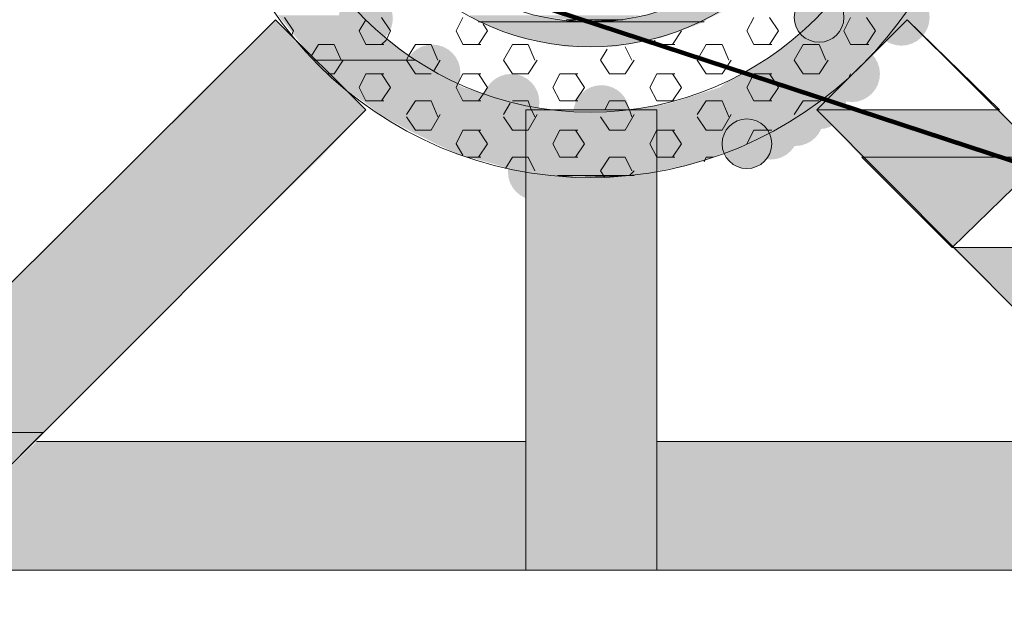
# Model space of a CAD drawing. Extents: x 3940905 to 4145695, y 925352 to 1109797.
# Tile 761 of 1056: x 4037888 to 4038110, y 1099757 to 1099890. Entities that reach past the tile are written whole.
import ezdxf

# ---------------------------------------------------------------- set-up
doc = ezdxf.new("R2010")
doc.units = 0
doc.header["$LTSCALE"] = 750
doc.header["$MEASUREMENT"] = 0
doc.linetypes.add('DASHED', pattern=[0.75, 0.5, -0.25])
doc.layers.add('CKD Equipments', color=252, linetype='CONTINUOUS', lineweight=0)
doc.layers.add('CKD-Hood', color=1, linetype='CONTINUOUS')

msp = doc.modelspace()

# ---------------------------------------------------------------- hatches: boundary and pattern name
at = {"layer": 'CKD Equipments', "true_color": 0x808080}
h = msp.add_hatch(color=8, dxfattribs=at)
h.paths.add_polyline_path([(4038085.4, 1099888.1), (4038073.69, 1099896.75), (4038091.5, 1099896.75)])
h.paths.add_polyline_path([(4038066.06, 1099888.1), (4038085.4, 1099888.1), (4038073.69, 1099896.75)])
h = msp.add_hatch(color=8, dxfattribs=at)
edge = h.paths.add_edge_path(flags=16)
edge.add_arc((4038087.18, 1099890.64), 6.36, 0, 360)
h = msp.add_hatch(color=8, dxfattribs=at)
edge = h.paths.add_edge_path(flags=16)
edge.add_arc((4037966.33, 1099890.39), 6.11, 0, 360)
h = msp.add_hatch(color=8, dxfattribs=at)
edge = h.paths.add_edge_path(flags=16)
edge.add_arc((4038068.6, 1099890.64), 5.6, 0, 360)
h = msp.add_hatch(color=8, dxfattribs=at)
h.paths.add_polyline_path([(4038043.16, 1099890.13), (4038034.01, 1099892.17), (4038047.23, 1099892.17)])
h.paths.add_polyline_path([(4038024.34, 1099890.13), (4038043.16, 1099890.13), (4038034.01, 1099892.17)])
at = {"layer": 'CKD Equipments', "true_color": 0xff0000}
h = msp.add_hatch(color=1, dxfattribs=at)
h.paths.add_polyline_path([(4037966.33, 1099869.78), (4037925.12, 1099869.78), (4037945.98, 1099890.13)])
h.paths.add_polyline_path([(4037914.94, 1099859.09), (4037966.33, 1099869.78), (4037925.12, 1099869.78)])
h.paths.add_polyline_path([(4037956.16, 1099859.09), (4037914.94, 1099859.09), (4037966.33, 1099869.78)])
at = {"layer": 'CKD Equipments', "true_color": 0x808080}
h = msp.add_hatch(color=8, dxfattribs=at)
h.paths.add_polyline_path([(4037968.37, 1099888.1), (4037946.49, 1099891.15), (4037965.32, 1099891.15)])
h.paths.add_polyline_path([(4037949.03, 1099888.1), (4037968.37, 1099888.1), (4037946.49, 1099891.15)])
h = msp.add_hatch(color=8, dxfattribs=at)
h.paths.add_polyline_path([(4038013.65, 1099889.62), (4037989.74, 1099891.15), (4038005, 1099891.15)])
h.paths.add_polyline_path([(4037991.77, 1099889.62), (4038013.65, 1099889.62), (4037989.74, 1099891.15)])
h = msp.add_hatch(color=8, dxfattribs=at)
h.paths.add_polyline_path([(4038024.34, 1099890.13), (4038005, 1099891.15), (4038028.41, 1099891.15)])
h.paths.add_polyline_path([(4038011.62, 1099890.13), (4038024.34, 1099890.13), (4038005, 1099891.15)])
h = msp.add_hatch(color=8, dxfattribs=at)
h.paths.add_polyline_path([(4038042.66, 1099889.62), (4038024.34, 1099890.13), (4038043.16, 1099890.13)])
h.paths.add_polyline_path([(4038017.21, 1099889.62), (4038042.66, 1099889.62), (4038024.34, 1099890.13)])
h = msp.add_hatch(color=8, dxfattribs=at)
h.paths.add_polyline_path([(4037977.53, 1099880.97), (4037949.03, 1099888.1), (4037968.37, 1099888.1)])
h.paths.add_polyline_path([(4037954.63, 1099880.97), (4037977.53, 1099880.97), (4037949.03, 1099888.1)])
h = msp.add_hatch(color=8, dxfattribs=at)
h.paths.add_polyline_path([(4038032.99, 1099886.06), (4037991.77, 1099889.62), (4038042.66, 1099889.62)])
h.paths.add_polyline_path([(4038001.44, 1099886.06), (4038032.99, 1099886.06), (4037991.77, 1099889.62)])
h = msp.add_hatch(color=8, dxfattribs=at)
h.paths.add_polyline_path([(4038083.87, 1099886.06), (4038066.06, 1099888.1), (4038085.4, 1099888.1)])
h.paths.add_polyline_path([(4038063.01, 1099886.06), (4038083.87, 1099886.06), (4038066.06, 1099888.1)])
h = msp.add_hatch(color=8, dxfattribs=at)
h.paths.add_polyline_path([(4038022.3, 1099884.03), (4038001.44, 1099886.06), (4038032.99, 1099886.06)])
h.paths.add_polyline_path([(4038011.62, 1099884.03), (4038022.3, 1099884.03), (4038001.44, 1099886.06)])
h = msp.add_hatch(color=8, dxfattribs=at)
h.paths.add_polyline_path([(4038078.78, 1099880.97), (4038063.01, 1099886.06), (4038083.87, 1099886.06)])
h.paths.add_polyline_path([(4038056.39, 1099880.97), (4038078.78, 1099880.97), (4038063.01, 1099886.06)])
h = msp.add_hatch(color=8, dxfattribs=at)
edge = h.paths.add_edge_path(flags=16)
edge.add_arc((4037981.34, 1099878.17), 6.35, 0, 360)
h = msp.add_hatch(color=8, dxfattribs=at)
edge = h.paths.add_edge_path(flags=16)
edge.add_arc((4038075.98, 1099877.92), 6.36, 0, 360)
h = msp.add_hatch(color=8, dxfattribs=at)
h.paths.add_polyline_path([(4037988.21, 1099874.87), (4037955.14, 1099880.97), (4037977.53, 1099880.97)])
h.paths.add_polyline_path([(4037961.25, 1099874.87), (4037988.21, 1099874.87), (4037955.14, 1099880.97)])
h = msp.add_hatch(color=8, dxfattribs=at)
h.paths.add_polyline_path([(4038074.71, 1099876.39), (4038056.39, 1099880.97), (4038078.78, 1099880.97)])
h.paths.add_polyline_path([(4038048.25, 1099876.39), (4038074.71, 1099876.39), (4038056.39, 1099880.97)])
h = msp.add_hatch(color=8, dxfattribs=at)
edge = h.paths.add_edge_path(flags=16)
edge.add_arc((4037999.15, 1099871.56), 6.35, 0, 360)
h = msp.add_hatch(color=8, dxfattribs=at)
edge = h.paths.add_edge_path(flags=16)
edge.add_arc((4038068.6, 1099871.56), 6.11, 0, 360)
h = msp.add_hatch(color=8, dxfattribs=at)
h.paths.add_polyline_path([(4037996.86, 1099872.32), (4037961.25, 1099874.87), (4037988.21, 1099874.87)])
h.paths.add_polyline_path([(4037964.81, 1099872.32), (4037996.86, 1099872.32), (4037961.25, 1099874.87)])
h = msp.add_hatch(color=8, dxfattribs=at)
edge = h.paths.add_edge_path(flags=16)
edge.add_arc((4038019.5, 1099869.02), 6.35, 0, 360)
h = msp.add_hatch(color=8, dxfattribs=at)
h.paths.add_polyline_path([(4038068.1, 1099871.3), (4038046.22, 1099874.87), (4038073.18, 1099874.87)])
h.paths.add_polyline_path([(4038035.02, 1099871.3), (4038068.1, 1099871.3), (4038046.22, 1099874.87)])
h = msp.add_hatch(color=8, dxfattribs=at)
h.paths.add_polyline_path([(4038073.18, 1099874.87), (4038048.25, 1099876.39), (4038074.71, 1099876.39)])
h.paths.add_polyline_path([(4038046.22, 1099874.87), (4038073.18, 1099874.87), (4038048.25, 1099876.39)])
h = msp.add_hatch(color=8, dxfattribs=at)
edge = h.paths.add_edge_path(flags=16)
edge.add_arc((4038063.26, 1099868), 6.35, 0, 360)
h = msp.add_hatch(color=8, dxfattribs=at)
h.paths.add_polyline_path([(4037999.41, 1099871.3), (4037964.81, 1099872.32), (4037996.86, 1099872.32)])
h.paths.add_polyline_path([(4037966.33, 1099871.3), (4037999.41, 1099871.3), (4037964.81, 1099872.32)])
h = msp.add_hatch(color=8, dxfattribs=at)
h.paths.add_polyline_path([(4038011.11, 1099869.27), (4037966.33, 1099871.3), (4037999.41, 1099871.3)])
h.paths.add_polyline_path([(4037968.88, 1099869.27), (4038011.11, 1099869.27), (4037966.33, 1099871.3)])
h = msp.add_hatch(color=8, dxfattribs=at)
h.paths.add_polyline_path([(4038065.55, 1099869.27), (4038035.02, 1099871.3), (4038068.1, 1099871.3)])
h.paths.add_polyline_path([(4038023.32, 1099869.27), (4038065.55, 1099869.27), (4038035.02, 1099871.3)])
h = msp.add_hatch(color=8, dxfattribs=at)
edge = h.paths.add_edge_path(flags=16)
edge.add_arc((4038057.67, 1099864.94), 6.35, 0, 360)
h = msp.add_hatch(color=8, dxfattribs=at)
h.paths.add_polyline_path([(4038064.03, 1099868.25), (4037968.88, 1099869.27), (4038065.55, 1099869.27)])
h.paths.add_polyline_path([(4037970.4, 1099868.25), (4038064.03, 1099868.25), (4037968.88, 1099869.27)])
h = msp.add_hatch(color=8, dxfattribs=at)
h.paths.add_polyline_path([(4038057.92, 1099865.2), (4037970.4, 1099868.25), (4038064.03, 1099868.25)])
h.paths.add_polyline_path([(4037976, 1099865.2), (4038057.92, 1099865.2), (4037970.4, 1099868.25)])
at = {"layer": 'CKD Equipments', "true_color": 0xff0000}
h = msp.add_hatch(color=1, dxfattribs=at)
h.paths.add_polyline_path([(4038002.46, 1099817.88), (4038031.97, 1099869.78), (4038002.46, 1099869.78)])
h.paths.add_polyline_path([(4038031.97, 1099817.88), (4038002.46, 1099817.88), (4038031.97, 1099869.78)])
at = {"layer": 'CKD Equipments', "true_color": 0x808080}
h = msp.add_hatch(color=8, dxfattribs=at)
edge = h.paths.add_edge_path(flags=16)
edge.add_arc((4038052.32, 1099862.15), 5.6, 0, 360)
at = {"layer": 'CKD Equipments', "true_color": 0xff0000}
h = msp.add_hatch(color=1, dxfattribs=at)
h.paths.add_polyline_path([(4038078.27, 1099859.09), (4038109.31, 1099869.78), (4038068.1, 1099869.78)])
h.paths.add_polyline_path([(4038119.49, 1099859.09), (4038078.27, 1099859.09), (4038109.31, 1099869.78)])
at = {"layer": 'CKD Equipments', "true_color": 0x808080}
h = msp.add_hatch(color=8, dxfattribs=at)
h.paths.add_polyline_path([(4038052.32, 1099862.15), (4037976, 1099865.2), (4038057.92, 1099865.2)])
h.paths.add_polyline_path([(4037982.11, 1099862.15), (4038052.32, 1099862.15), (4037976, 1099865.2)])
h = msp.add_hatch(color=8, dxfattribs=at)
h.paths.add_polyline_path([(4038045.71, 1099859.6), (4037982.11, 1099862.15), (4038052.32, 1099862.15)])
h.paths.add_polyline_path([(4037987.7, 1099859.6), (4038045.71, 1099859.6), (4037982.11, 1099862.15)])
h = msp.add_hatch(color=8, dxfattribs=at)
edge = h.paths.add_edge_path(flags=16)
edge.add_arc((4038004.75, 1099855.79), 6.35, 0, 360)
h = msp.add_hatch(color=8, dxfattribs=at)
h.paths.add_polyline_path([(4037935.3, 1099838.74), (4037894.08, 1099838.74), (4037914.94, 1099859.09)])
h.paths.add_polyline_path([(4037852.36, 1099797.02), (4037935.3, 1099838.74), (4037894.08, 1099838.74)])
h.paths.add_polyline_path([(4037893.57, 1099797.02), (4037852.36, 1099797.02), (4037935.3, 1099838.74)])
at = {"layer": 'CKD Equipments', "true_color": 0xff0000}
h = msp.add_hatch(color=1, dxfattribs=at)
h.paths.add_polyline_path([(4037935.3, 1099838.74), (4037956.16, 1099859.09), (4037914.94, 1099859.09)])
h.paths.add_polyline_path([(4037956.16, 1099859.09), (4037935.3, 1099838.74)], flags=16)
at = {"layer": 'CKD Equipments', "true_color": 0x808080}
h = msp.add_hatch(color=8, dxfattribs=at)
h.paths.add_polyline_path([(4038040.11, 1099857.57), (4037987.7, 1099859.6), (4038045.71, 1099859.6)])
h.paths.add_polyline_path([(4037995.34, 1099857.57), (4038040.11, 1099857.57), (4037987.7, 1099859.6)])
h = msp.add_hatch(color=8, dxfattribs=at)
h.paths.add_polyline_path([(4038032.48, 1099856.04), (4037995.34, 1099857.57), (4038040.11, 1099857.57)])
h.paths.add_polyline_path([(4038000.42, 1099856.04), (4038032.48, 1099856.04), (4037995.34, 1099857.57)])
h = msp.add_hatch(color=8, dxfattribs=at)
h.paths.add_polyline_path([(4038026.88, 1099855.02), (4038000.42, 1099856.04), (4038032.48, 1099856.04)])
h.paths.add_polyline_path([(4038009.58, 1099855.02), (4038026.88, 1099855.02), (4038000.42, 1099856.04)])
h = msp.add_hatch(color=8, dxfattribs=at)
h.paths.add_polyline_path([(4038140.86, 1099797.02), (4038140.35, 1099838.74), (4038098.62, 1099838.74)])
h.paths.add_polyline_path([(4038182.07, 1099797.02), (4038140.86, 1099797.02), (4038140.35, 1099838.74)])
h = msp.add_hatch(color=8, dxfattribs=at)
h.paths.add_polyline_path([(4038002.46, 1099765.98), (4038031.97, 1099817.88), (4038002.46, 1099817.88)])
h.paths.add_polyline_path([(4038031.97, 1099765.98), (4038002.46, 1099765.98), (4038031.97, 1099817.88)])
at = {"layer": 'CKD Equipments', "true_color": 0xffffff}
h = msp.add_hatch(color=7, dxfattribs=at)
h.paths.add_polyline_path([(4037872.71, 1099776.16), (4038002.46, 1099794.98), (4037892.05, 1099794.98)])
h.paths.add_polyline_path([(4038002.46, 1099776.16), (4037872.71, 1099776.16), (4038002.46, 1099794.98)])
h = msp.add_hatch(color=7, dxfattribs=at)
h.paths.add_polyline_path([(4038031.97, 1099776.16), (4038142.38, 1099794.98), (4038031.97, 1099794.98)])
h.paths.add_polyline_path([(4038161.21, 1099776.16), (4038031.97, 1099776.16), (4038142.38, 1099794.98)])
h = msp.add_hatch(color=7, dxfattribs=at)
h.paths.add_polyline_path([(4037842.18, 1099765.98), (4038002.46, 1099776.16), (4037842.18, 1099776.16)])
h.paths.add_polyline_path([(4038002.46, 1099765.98), (4037842.18, 1099765.98), (4038002.46, 1099776.16)])
h = msp.add_hatch(color=7, dxfattribs=at)
h.paths.add_polyline_path([(4038031.97, 1099765.98), (4038192.25, 1099776.16), (4038031.97, 1099776.16)])
h.paths.add_polyline_path([(4038192.25, 1099765.98), (4038031.97, 1099765.98), (4038192.25, 1099776.16)])

# ---------------------------------------------------------------- linework, layer by layer
at = {"layer": 'CKD Equipments', "color": 8, "true_color": 0x808080}
for p, q in [((4037945.98, 1099890.13, -7.61), (4037852.36, 1099797.02, -7.61)), ((4037966.33, 1099869.78, -7.61), (4037945.98, 1099890.13, -7.61)), ((4037948.02, 1099890.64, -7.61), (4037950.05, 1099887.59, -7.61)), ((4037966.33, 1099890.13, -7.61), (4037964.81, 1099887.59, -7.61)), ((4037969.9, 1099890.64, -7.61), (4037971.93, 1099887.59, -7.61)), ((4037988.21, 1099890.64, -7.61), (4037986.69, 1099887.59, -7.61)), ((4038014.67, 1099889.62, -7.61), (4038011.62, 1099890.13, -7.61)), ((4038011.62, 1099890.13, -7.61), (4038024.34, 1099890.13, -7.61)), ((4038024.34, 1099890.13, -7.61), (4038014.67, 1099889.62, -7.61)), ((4038053.85, 1099890.64, -7.61), (4038052.32, 1099887.59, -7.61)), ((4038057.41, 1099890.64, -7.61), (4038059.45, 1099887.59, -7.61)), ((4038068.1, 1099869.78, -7.61), (4038088.45, 1099890.13, -7.61)), ((4038075.73, 1099890.64, -7.61), (4038074.2, 1099887.59, -7.61)), ((4038079.29, 1099890.64, -7.61), (4038081.33, 1099887.59, -7.61)), ((4038088.45, 1099890.13, -7.61), (4038182.07, 1099797.02, -7.61)), ((4037991.77, 1099889.62, -7.61), (4038014.67, 1099889.62, -7.61)), ((4038014.67, 1099889.62, -7.61), (4037991.77, 1099889.62, -7.61)), ((4037991.77, 1099889.62, -7.61), (4037991.77, 1099889.62, -7.61)), ((4038014.67, 1099889.62, -7.61), (4037991.77, 1099889.62, -7.61)), ((4037991.77, 1099889.62, -7.61), (4038013.65, 1099889.62, -7.61)), ((4037992.79, 1099889.11, -7.61), (4037993.81, 1099887.59, -7.61)), ((4038013.65, 1099889.62, -7.61), (4038014.67, 1099889.62, -7.61)), ((4038014.67, 1099889.62, -7.61), (4038014.67, 1099889.62, -7.61)), ((4038042.66, 1099889.62, -7.61), (4038014.67, 1099889.62, -7.61)), ((4038014.67, 1099889.62, -7.61), (4038017.21, 1099889.62, -7.61)), ((4038017.21, 1099889.62, -7.61), (4038017.21, 1099889.62, -7.61)), ((4038017.21, 1099889.62, -7.61), (4038042.66, 1099889.62, -7.61)), ((4038042.66, 1099889.62, -7.61), (4038017.21, 1099889.62, -7.61)), ((4038017.21, 1099889.62, -7.61), (4038042.66, 1099889.62, -7.61)), ((4038017.21, 1099889.62, -7.61), (4038017.21, 1099889.62, -7.61)), ((4037950.05, 1099887.59, -7.61), (4037949.54, 1099886.57, -7.61)), ((4037964.81, 1099887.59, -7.61), (4037966.33, 1099884.53, -7.61)), ((4037970.91, 1099885.55, -7.61), (4037969.9, 1099884.53, -7.61)), ((4037971.93, 1099887.59, -7.61), (4037970.91, 1099885.55, -7.61)), ((4037986.69, 1099887.59, -7.61), (4037988.21, 1099884.53, -7.61)), ((4037993.81, 1099887.59, -7.61), (4037991.77, 1099884.53, -7.61)), ((4038031.46, 1099885.55, -7.61), (4038031.97, 1099884.53, -7.61)), ((4038037.57, 1099887.59, -7.61), (4038035.53, 1099884.53, -7.61)), ((4038052.32, 1099887.59, -7.61), (4038053.85, 1099884.53, -7.61)), ((4038059.45, 1099887.59, -7.61), (4038057.41, 1099884.53, -7.61)), ((4038074.2, 1099887.59, -7.61), (4038075.73, 1099884.53, -7.61)), ((4038081.33, 1099887.59, -7.61), (4038079.29, 1099884.53, -7.61)), ((4037955.65, 1099884.53, -7.61), (4037954.12, 1099881.99, -7.61)), ((4037959.21, 1099884.53, -7.61), (4037955.65, 1099884.53, -7.61)), ((4037959.21, 1099884.53, -7.61), (4037960.74, 1099880.97, -7.61)), ((4037970.4, 1099884.53, -7.61), (4037966.33, 1099884.53, -7.61)), ((4037977.53, 1099884.53, -7.61), (4037976, 1099881.99, -7.61)), ((4037981.09, 1099884.53, -7.61), (4037977.53, 1099884.53, -7.61)), ((4037981.09, 1099884.53, -7.61), (4037982.62, 1099880.97, -7.61)), ((4037992.28, 1099884.53, -7.61), (4037988.21, 1099884.53, -7.61)), ((4037999.41, 1099884.53, -7.61), (4037997.37, 1099880.97, -7.61)), ((4038002.97, 1099884.53, -7.61), (4037999.41, 1099884.53, -7.61)), ((4038002.97, 1099884.53, -7.61), (4038004.49, 1099880.97, -7.61)), ((4038020.78, 1099883.52, -7.61), (4038019.25, 1099880.97, -7.61)), ((4038024.85, 1099884.03, -7.61), (4038026.37, 1099880.97, -7.61)), ((4038036.04, 1099884.53, -7.61), (4038031.97, 1099884.53, -7.61)), ((4038043.16, 1099884.53, -7.61), (4038041.13, 1099880.97, -7.61)), ((4038046.73, 1099884.53, -7.61), (4038043.16, 1099884.53, -7.61)), ((4038046.73, 1099884.53, -7.61), (4038048.25, 1099880.97, -7.61)), ((4038057.92, 1099884.53, -7.61), (4038053.85, 1099884.53, -7.61)), ((4038065.04, 1099884.53, -7.61), (4038063.01, 1099880.97, -7.61)), ((4038068.6, 1099884.53, -7.61), (4038065.04, 1099884.53, -7.61)), ((4038068.6, 1099884.53, -7.61), (4038070.13, 1099880.97, -7.61)), ((4038079.8, 1099884.53, -7.61), (4038075.73, 1099884.53, -7.61)), ((4037976, 1099881.99, -7.61), (4037975.49, 1099880.97, -7.61)), ((4037954.63, 1099880.97, -7.61), (4037954.63, 1099880.97, -7.61)), ((4037954.63, 1099880.97, -7.61), (4037977.53, 1099880.97, -7.61)), ((4037977.53, 1099880.97, -7.61), (4037954.63, 1099880.97, -7.61)), ((4037954.63, 1099880.97, -7.61), (4037977.53, 1099880.97, -7.61)), ((4037955.14, 1099880.97, -7.61), (4037954.63, 1099880.97, -7.61)), ((4037954.63, 1099880.97, -7.61), (4037954.63, 1099880.97, -7.61)), ((4037977.53, 1099880.97, -7.61), (4037955.14, 1099880.97, -7.61)), ((4037961.25, 1099880.97, -7.61), (4037959.21, 1099877.92, -7.61)), ((4037975.49, 1099880.97, -7.61), (4037977.53, 1099877.92, -7.61)), ((4037983.12, 1099880.97, -7.61), (4037981.6, 1099878.43, -7.61)), ((4037997.37, 1099880.97, -7.61), (4037999.41, 1099877.92, -7.61)), ((4038005, 1099880.97, -7.61), (4038002.97, 1099877.92, -7.61)), ((4038019.25, 1099880.97, -7.61), (4038021.29, 1099877.92, -7.61)), ((4038026.88, 1099880.97, -7.61), (4038024.85, 1099877.92, -7.61)), ((4038041.13, 1099880.97, -7.61), (4038043.16, 1099877.92, -7.61)), ((4038048.76, 1099880.97, -7.61), (4038046.73, 1099877.92, -7.61)), ((4038063.01, 1099880.97, -7.61), (4038065.04, 1099877.92, -7.61)), ((4038070.64, 1099880.97, -7.61), (4038068.6, 1099877.92, -7.61)), ((4037959.21, 1099877.92, -7.61), (4037957.68, 1099877.92, -7.61)), ((4037966.33, 1099877.92, -7.61), (4037964.81, 1099874.87, -7.61)), ((4037970.4, 1099877.92, -7.61), (4037966.33, 1099877.92, -7.61)), ((4037969.9, 1099877.92, -7.61), (4037971.93, 1099874.87, -7.61)), ((4037981.09, 1099877.92, -7.61), (4037977.53, 1099877.92, -7.61)), ((4037988.21, 1099877.92, -7.61), (4037987.19, 1099875.88, -7.61)), ((4037992.28, 1099877.92, -7.61), (4037988.21, 1099877.92, -7.61)), ((4037991.77, 1099877.92, -7.61), (4037993.81, 1099874.87, -7.61)), ((4038002.97, 1099877.92, -7.61), (4037999.41, 1099877.92, -7.61)), ((4038010.09, 1099877.92, -7.61), (4038008.56, 1099874.87, -7.61)), ((4038014.16, 1099877.92, -7.61), (4038010.09, 1099877.92, -7.61)), ((4038013.65, 1099877.92, -7.61), (4038015.69, 1099874.87, -7.61)), ((4038024.85, 1099877.92, -7.61), (4038021.29, 1099877.92, -7.61)), ((4038031.97, 1099877.92, -7.61), (4038030.44, 1099874.87, -7.61)), ((4038036.04, 1099877.92, -7.61), (4038031.97, 1099877.92, -7.61)), ((4038035.53, 1099877.92, -7.61), (4038037.57, 1099874.87, -7.61)), ((4038046.73, 1099877.92, -7.61), (4038043.16, 1099877.92, -7.61)), ((4038053.85, 1099877.92, -7.61), (4038052.32, 1099874.87, -7.61)), ((4038057.92, 1099877.92, -7.61), (4038053.85, 1099877.92, -7.61)), ((4038057.41, 1099877.92, -7.61), (4038059.45, 1099874.87, -7.61)), ((4038068.6, 1099877.92, -7.61), (4038065.04, 1099877.92, -7.61)), ((4038075.73, 1099877.92, -7.61), (4038075.22, 1099876.9, -7.61)), ((4037964.81, 1099874.87, -7.61), (4037966.33, 1099871.81, -7.61)), ((4037971.93, 1099874.87, -7.61), (4037969.9, 1099871.81, -7.61)), ((4037987.19, 1099875.88, -7.61), (4037986.69, 1099874.87, -7.61)), ((4037986.69, 1099874.87, -7.61), (4037988.21, 1099871.81, -7.61)), ((4037993.81, 1099874.87, -7.61), (4037992.79, 1099873.34, -7.61)), ((4038008.56, 1099874.87, -7.61), (4038010.09, 1099871.81, -7.61)), ((4038015.69, 1099874.87, -7.61), (4038013.65, 1099871.81, -7.61)), ((4038030.44, 1099874.87, -7.61), (4038031.97, 1099871.81, -7.61)), ((4038037.57, 1099874.87, -7.61), (4038035.53, 1099871.81, -7.61)), ((4038052.32, 1099874.87, -7.61), (4038053.85, 1099871.81, -7.61)), ((4038059.45, 1099874.87, -7.61), (4038057.41, 1099871.81, -7.61)), ((4037992.79, 1099873.34, -7.61), (4037991.77, 1099871.81, -7.61)), ((4037970.4, 1099871.81, -7.61), (4037966.33, 1099871.81, -7.61)), ((4037977.53, 1099871.81, -7.61), (4037975.49, 1099868.76, -7.61)), ((4037981.09, 1099871.81, -7.61), (4037977.53, 1099871.81, -7.61)), ((4037981.09, 1099871.81, -7.61), (4037982.62, 1099868.25, -7.61)), ((4037992.28, 1099871.81, -7.61), (4037988.21, 1099871.81, -7.61)), ((4037998.9, 1099871.3, -7.61), (4037997.37, 1099868.76, -7.61)), ((4038002.97, 1099871.81, -7.61), (4037999.41, 1099871.81, -7.61)), ((4038002.97, 1099871.81, -7.61), (4038003.48, 1099870.29, -7.61)), ((4038003.48, 1099870.29, -7.61), (4038004.49, 1099868.25, -7.61)), ((4038014.16, 1099871.81, -7.61), (4038010.09, 1099871.81, -7.61)), ((4038021.29, 1099871.81, -7.61), (4038020.27, 1099869.78, -7.61)), ((4038024.85, 1099871.81, -7.61), (4038021.29, 1099871.81, -7.61)), ((4038024.85, 1099871.81, -7.61), (4038025.86, 1099869.78, -7.61)), ((4038036.04, 1099871.81, -7.61), (4038031.97, 1099871.81, -7.61)), ((4038043.16, 1099871.81, -7.61), (4038041.13, 1099868.76, -7.61)), ((4038046.73, 1099871.81, -7.61), (4038043.16, 1099871.81, -7.61)), ((4038046.73, 1099871.81, -7.61), (4038048.25, 1099868.25, -7.61)), ((4038057.92, 1099871.81, -7.61), (4038053.85, 1099871.81, -7.61)), ((4038065.04, 1099871.81, -7.61), (4038063.01, 1099868.76, -7.61)), ((4038068.6, 1099871.81, -7.61), (4038065.04, 1099871.81, -7.61)), ((4037966.33, 1099869.78, -7.61), (4037872.71, 1099776.16, -7.61)), ((4037975.49, 1099868.25, -7.61), (4037977.53, 1099865.2, -7.61)), ((4037983.12, 1099868.76, -7.61), (4037981.09, 1099865.2, -7.61)), ((4037997.37, 1099868.25, -7.61), (4037999.41, 1099865.2, -7.61)), ((4038002.46, 1099765.98, -7.61), (4038002.46, 1099869.78, -7.61)), ((4038002.46, 1099869.78, -7.61), (4038031.97, 1099869.78, -7.61)), ((4038005, 1099868.76, -7.61), (4038002.97, 1099865.2, -7.61)), ((4038019.25, 1099868.25, -7.61), (4038021.29, 1099865.2, -7.61)), ((4038026.88, 1099868.76, -7.61), (4038024.85, 1099865.2, -7.61)), ((4038025.86, 1099869.78, -7.61), (4038026.37, 1099868.25, -7.61)), ((4038031.97, 1099869.78, -7.61), (4038031.97, 1099765.98, -7.61)), ((4038041.13, 1099868.25, -7.61), (4038043.16, 1099865.2, -7.61)), ((4038048.76, 1099868.76, -7.61), (4038046.73, 1099865.2, -7.61)), ((4038068.1, 1099869.78, -7.61), (4038161.21, 1099776.16, -7.61)), ((4037981.09, 1099865.2, -7.61), (4037977.53, 1099865.2, -7.61)), ((4037988.21, 1099865.2, -7.61), (4037986.69, 1099862.15, -7.61)), ((4037992.28, 1099865.2, -7.61), (4037988.21, 1099865.2, -7.61)), ((4037991.77, 1099865.2, -7.61), (4037993.81, 1099862.15, -7.61)), ((4038002.97, 1099865.2, -7.61), (4037999.41, 1099865.2, -7.61)), ((4038010.09, 1099865.2, -7.61), (4038008.56, 1099862.15, -7.61)), ((4038014.16, 1099865.2, -7.61), (4038010.09, 1099865.2, -7.61)), ((4038013.65, 1099865.2, -7.61), (4038015.69, 1099862.15, -7.61)), ((4038024.85, 1099865.2, -7.61), (4038021.29, 1099865.2, -7.61)), ((4038031.97, 1099865.2, -7.61), (4038030.44, 1099862.15, -7.61)), ((4038036.04, 1099865.2, -7.61), (4038031.97, 1099865.2, -7.61)), ((4038035.53, 1099865.2, -7.61), (4038037.57, 1099862.15, -7.61)), ((4038046.73, 1099865.2, -7.61), (4038043.16, 1099865.2, -7.61)), ((4038053.85, 1099865.2, -7.61), (4038052.32, 1099862.15, -7.61)), ((4038057.92, 1099865.2, -7.61), (4038053.85, 1099865.2, -7.61)), ((4037986.69, 1099862.15, -7.61), (4037988.21, 1099859.6, -7.61)), ((4037993.81, 1099862.15, -7.61), (4037991.77, 1099859.09, -7.61)), ((4038008.56, 1099862.15, -7.61), (4038010.09, 1099859.09, -7.61)), ((4038015.69, 1099862.15, -7.61), (4038013.65, 1099859.09, -7.61)), ((4038030.44, 1099862.15, -7.61), (4038031.97, 1099859.09, -7.61)), ((4038037.57, 1099862.15, -7.61), (4038035.53, 1099859.09, -7.61)), ((4037992.28, 1099859.09, -7.61), (4037989.23, 1099859.09, -7.61)), ((4037999.41, 1099859.09, -7.61), (4037997.88, 1099856.55, -7.61)), ((4038002.97, 1099859.09, -7.61), (4037999.41, 1099859.09, -7.61)), ((4038002.97, 1099859.09, -7.61), (4038004.49, 1099856.04, -7.61)), ((4038014.16, 1099859.09, -7.61), (4038010.09, 1099859.09, -7.61)), ((4038021.29, 1099859.09, -7.61), (4038019.25, 1099856.04, -7.61)), ((4038024.85, 1099859.09, -7.61), (4038021.29, 1099859.09, -7.61)), ((4038024.85, 1099859.09, -7.61), (4038026.37, 1099856.04, -7.61)), ((4038036.04, 1099859.09, -7.61), (4038031.97, 1099859.09, -7.61)), ((4038043.16, 1099859.09, -7.61), (4038042.66, 1099858.08, -7.61)), ((4038044.69, 1099859.09, -7.61), (4038043.16, 1099859.09, -7.61)), ((4038119.49, 1099859.09, -7.61), (4038098.62, 1099838.74, -7.61)), ((4038098.62, 1099838.74, -7.61), (4038119.49, 1099859.09, -7.61)), ((4038119.49, 1099859.09, -7.61), (4038098.62, 1099838.74, -7.61)), ((4038013.65, 1099854.51, -7.61), (4038009.58, 1099855.02, -7.61)), ((4038009.58, 1099855.02, -7.61), (4038026.88, 1099855.02, -7.61)), ((4038026.88, 1099855.02, -7.61), (4038013.65, 1099854.51, -7.61)), ((4038019.25, 1099856.04, -7.61), (4038020.27, 1099854.51, -7.61)), ((4038026.88, 1099856.04, -7.61), (4038025.86, 1099855.02, -7.61)), ((4038098.62, 1099838.74, -7.61), (4038140.35, 1099838.74, -7.61)), ((4037893.57, 1099797.02, -7.61), (4037852.36, 1099797.02, -7.61)), ((4037872.71, 1099776.16, -7.61), (4037893.57, 1099797.02, -7.61)), ((4038002.46, 1099794.98, -7.61), (4037892.05, 1099794.98, -7.61)), ((4037892.05, 1099794.98, -7.61), (4038002.46, 1099794.98, -7.61)), ((4038142.38, 1099794.98, -7.61), (4038031.97, 1099794.98, -7.61)), ((4038031.97, 1099794.98, -7.61), (4038142.38, 1099794.98, -7.61)), ((4038192.25, 1099765.98, -7.61), (4037842.18, 1099765.98, -7.61)), ((4038031.97, 1099765.98, -7.61), (4038002.46, 1099765.98, -7.61))]:
    msp.add_line(p, q, dxfattribs=at)
at = {"layer": 'CKD Equipments', "color": 1, "true_color": 0xff0000}
for p, q in [((4038088.45, 1099890.13, -7.61), (4038068.1, 1099869.78, -7.61)), ((4038068.1, 1099869.78, -7.61), (4038088.45, 1099890.13, -7.61)), ((4038088.45, 1099890.13, -7.61), (4038068.1, 1099869.78, -7.61)), ((4038088.45, 1099890.13, -7.61), (4038088.45, 1099890.13, -7.61)), ((4038109.31, 1099869.78, -7.61), (4038088.45, 1099890.13, -7.61)), ((4038088.45, 1099890.13, -7.61), (4038088.45, 1099890.13, -7.61)), ((4038068.1, 1099869.78, -7.61), (4038109.31, 1099869.78, -7.61)), ((4038119.49, 1099859.09, -7.61), (4038078.27, 1099859.09, -7.61)), ((4038078.27, 1099859.09, -7.61), (4038098.62, 1099838.74, -7.61)), ((4038098.62, 1099838.74, -7.61), (4038119.49, 1099859.09, -7.61))]:
    msp.add_line(p, q, dxfattribs=at)
at = {"layer": 'CKD Equipments', "color": 8, "true_color": 0x808080}
for centre, radius in [((4038016.96, 1099941.27, -7.61), 86.75), ((4038016.96, 1099941.27, -7.61), 72), ((4038016.96, 1099941.27, -7.61), 57.24), ((4038016.96, 1099941.27, -7.61), 51.64), ((4038068.6, 1099890.64, -7.61), 5.6), ((4038052.32, 1099862.15, -7.61), 5.6)]:
    msp.add_circle(centre, radius, dxfattribs=at)
for points in [[(4038014.67, 1099889.62, -7.61), (4038011.62, 1099890.13, -7.61), (4038024.34, 1099890.13, -7.61)], [(4038013.65, 1099854.51, -7.61), (4038009.58, 1099855.02, -7.61), (4038026.88, 1099855.02, -7.61)], [(4037872.71, 1099776.16, -7.61), (4037893.57, 1099797.02, -7.61), (4037852.36, 1099797.02, -7.61)]]:
    msp.add_solid(points, dxfattribs=at)
at = {"layer": 'CKD Equipments', "color": 1, "true_color": 0xff0000}
msp.add_solid([(4038098.62, 1099838.74, -7.61), (4038119.49, 1099859.09, -7.61), (4038078.27, 1099859.09, -7.61)], dxfattribs=at)
at = {"layer": 'CKD-Hood', "linetype": 'DASHED', "const_width": 1, "elevation": -7.61}
msp.add_lwpolyline([(4036247.48, 1100470.14), (4039447.48, 1100470.14), (4039447.48, 1099420.14), (4036247.48, 1099420.14), (4036247.48, 1100470.14), (4039447.48, 1099420.14), (4036247.48, 1099420.14), (4039447.48, 1100470.14)], dxfattribs=at)

doc.saveas('drawing.dxf')
